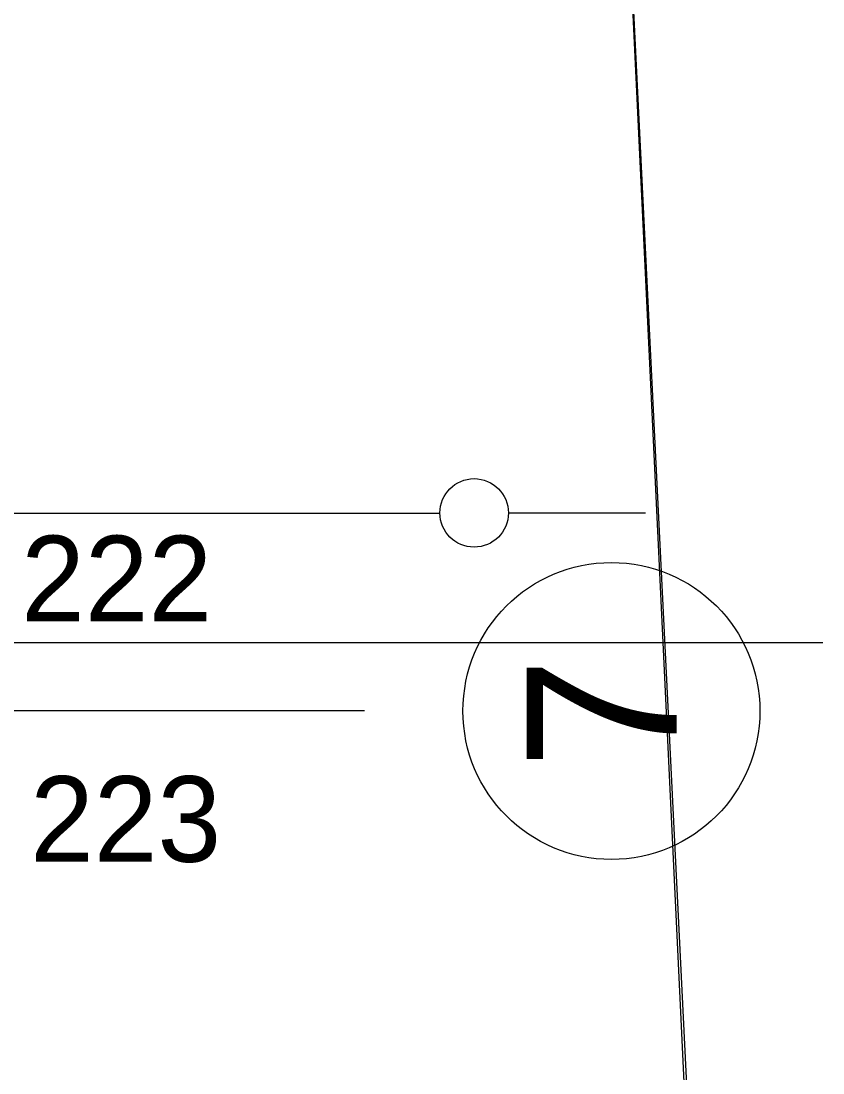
# Model space of a CAD drawing. Extents: x -264205 to -263659, y -1242401 to -1242060.
# Drawn here: x -263794.66 to -263789.97, y -1242121 to -1242114.85 of the extents above; entities that cross this region are included whole.
import ezdxf

# ---------------------------------------------------------------- set-up
doc = ezdxf.new("R2010")
doc.units = 0
for name, color, linetype in [('BOD_CISLO', 7, 'Continuous'), ('KFA_SO_10-1_PLACHTY', 7, 'Continuous'), ('OSI_STAVBY_KFA', 7, 'Continuous'), ('SITUACIA_DSP_2D', 7, 'Continuous')]:
    doc.layers.add(name, color=color, linetype=linetype)

msp = doc.modelspace()

# ---------------------------------------------------------------- linework, layer by layer
at = {"layer": 'KFA_SO_10-1_PLACHTY'}
msp.add_lwpolyline([(-263790.203, -1242132.578), (-263790.235, -1242132.574), (-263791.771, -1242100.44), (-263791.789, -1242100.445)], close=True, dxfattribs=at)
at = {"layer": 'OSI_STAVBY_KFA'}
for q in [(-263917.4528, -1242118.8822), (-263792.6528, -1242118.8822)]:
    msp.add_line((-263792.6528, -1242118.8822), q, dxfattribs=at)
msp.add_circle((-263791.2101, -1242118.883), 0.867, dxfattribs=at)
at = {"layer": 'SITUACIA_DSP_2D'}
for p, q in [((-263800.6528, -1242117.7322), (-263792.2119, -1242117.7272)), ((-263791.8119, -1242117.7269), (-263791.0119, -1242117.7265)), ((-263795.2178, -1242118.4822), (-263789.9749, -1242118.4822))]:
    msp.add_line(p, q, dxfattribs=at)
msp.add_circle((-263792.0119, -1242117.7265), 0.2, dxfattribs=at)

# ---------------------------------------------------------------- texts
at = {"layer": 'BOD_CISLO'}
for s, p in [('222', (-263794.657, -1242118.3598)), ('223', (-263794.6047, -1242119.7637))]:
    msp.add_text(s, height=0.5, dxfattribs=at).set_placement(p)
at = {"layer": 'OSI_STAVBY_KFA'}
msp.add_text('7', height=0.875, rotation=90, dxfattribs=at).set_placement((-263790.8295, -1242119.2229))

doc.saveas('drawing.dxf')
